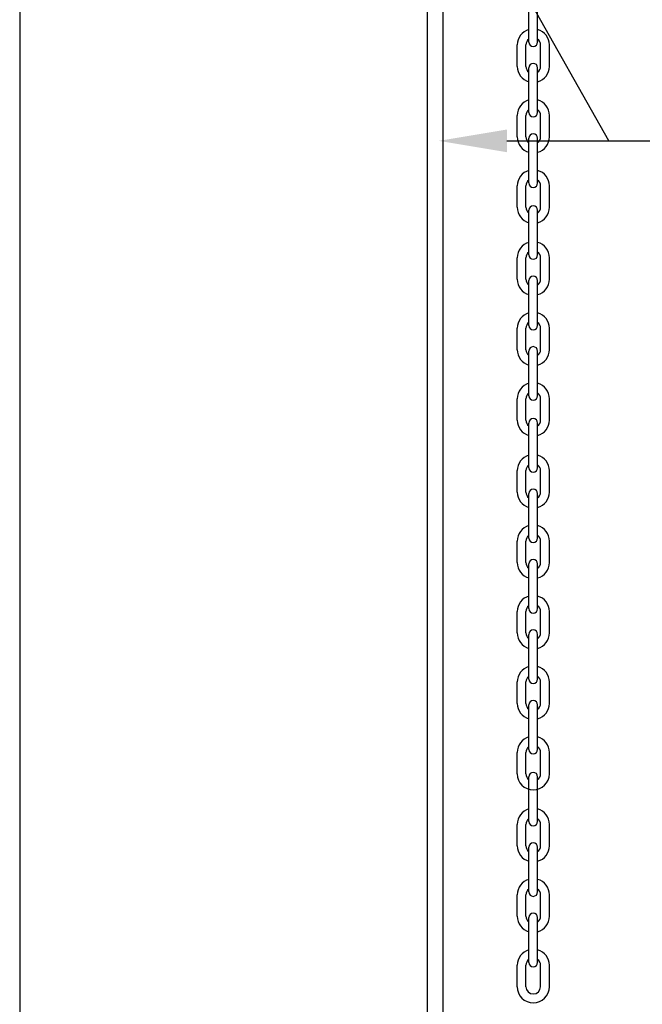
# Model space of a CAD drawing. Header units: inches. Extents: x 170 to 312, y 215 to 248.
# Tile 467 of 557: x 280.212 to 280.921, y 222.058 to 223.181. Entities that reach past the tile are written whole.
import ezdxf

# ---------------------------------------------------------------- set-up
doc = ezdxf.new("R2010")
doc.units = ezdxf.units.IN
doc.header["$LTSCALE"] = 0.25
doc.header["$MEASUREMENT"] = 0
doc.layers.add('ANNOTATIONS', color=1, linetype='Continuous')
doc.layers.add('STANDARD MOTOR RH', color=7, linetype='Continuous')
doc.styles.add('ROMANS', font='Romans', dxfattribs={"height": 0.09375})
doc.styles.get("Standard").update_dxf_attribs({"font": 'romans.shx'})
doc.dimstyles.get("Standard").update_dxf_attribs({"dimscale": 60, "dimtxt": 0.0833, "dimasz": 0.0833, "dimexe": 0.0833, "dimexo": 0.04, "dimgap": 0.09, "dimtad": 0, "dimtih": 1, "dimtoh": 1, "dimdec": 4, "dimzin": 1, "dimdsep": 46, "dimlunit": 4, "dimtxsty": 'Standard', "dimcen": 0.09, "dimclrt": 150, "dimadec": 4, "dimazin": 2, "dimtfac": 1, "dimtdec": 0, "dimtofl": 0, "dimtmove": 0, "dimatfit": 3, "dimfxl": 1, "dimtolj": 1, "dimtzin": 0, "dimlwd": -1, "dimlwe": -1, "dimarcsym": 1})

msp = doc.modelspace()

# ---------------------------------------------------------------- linework, layer by layer
at = {"layer": 'ANNOTATIONS'}
msp.add_line((280.76718, 223.04261), (280.99922, 223.04261), dxfattribs=at)
msp.add_solid([(280.76718, 223.02967), (280.76718, 223.05556), (280.68951, 223.04261)], dxfattribs=at)
at = {"layer": 'STANDARD MOTOR RH'}
for p, q in [((280.21207, 223.70033), (280.21207, 220.41511)), ((280.67632, 223.69636), (280.67632, 220.41511)), ((280.6942, 223.69636), (280.6942, 220.41511)), ((280.79224, 223.15528), (280.79224, 223.20631)), ((280.80225, 223.15528), (280.80225, 223.20631)), ((280.77893, 223.12756), (280.77893, 223.15198)), ((280.78894, 223.12756), (280.78894, 223.15198)), ((280.80555, 223.12756), (280.80555, 223.15198)), ((280.81556, 223.12756), (280.81556, 223.15198)), ((280.79224, 223.07494), (280.79224, 223.12597)), ((280.80225, 223.07494), (280.80225, 223.12597)), ((280.77893, 223.04722), (280.77893, 223.07164)), ((280.78894, 223.04722), (280.78894, 223.07164)), ((280.80555, 223.04722), (280.80555, 223.07164)), ((280.81556, 223.04722), (280.81556, 223.07164)), ((280.79224, 222.9946), (280.79224, 223.04563)), ((280.80225, 222.9946), (280.80225, 223.04563)), ((280.77893, 222.96688), (280.77893, 222.9913)), ((280.78894, 222.96688), (280.78894, 222.9913)), ((280.80555, 222.96688), (280.80555, 222.9913)), ((280.81556, 222.96688), (280.81556, 222.9913)), ((280.79224, 222.91255), (280.79224, 222.96359)), ((280.80225, 222.91255), (280.80225, 222.96359)), ((280.77893, 222.88483), (280.77893, 222.90925)), ((280.78894, 222.88483), (280.78894, 222.90925)), ((280.80555, 222.88483), (280.80555, 222.90925)), ((280.81556, 222.88483), (280.81556, 222.90925)), ((280.79224, 222.83221), (280.79224, 222.88325)), ((280.80225, 222.83221), (280.80225, 222.88325)), ((280.77893, 222.80449), (280.77893, 222.82891)), ((280.78894, 222.80449), (280.78894, 222.82891)), ((280.80555, 222.80449), (280.80555, 222.82891)), ((280.81556, 222.80449), (280.81556, 222.82891)), ((280.79224, 222.75187), (280.79224, 222.80291)), ((280.80225, 222.75187), (280.80225, 222.80291)), ((280.77893, 222.72416), (280.77893, 222.74857)), ((280.78894, 222.72416), (280.78894, 222.74857)), ((280.80555, 222.72416), (280.80555, 222.74857)), ((280.81556, 222.72416), (280.81556, 222.74857)), ((280.79224, 222.66982), (280.79224, 222.72086)), ((280.80225, 222.66982), (280.80225, 222.72086)), ((280.77893, 222.64211), (280.77893, 222.66653)), ((280.78894, 222.64211), (280.78894, 222.66653)), ((280.80555, 222.64211), (280.80555, 222.66653)), ((280.81556, 222.64211), (280.81556, 222.66653)), ((280.79224, 222.58948), (280.79224, 222.64052)), ((280.80225, 222.58948), (280.80225, 222.64052)), ((280.77893, 222.56177), (280.77893, 222.58619)), ((280.78894, 222.56177), (280.78894, 222.58619)), ((280.80555, 222.56177), (280.80555, 222.58619)), ((280.81556, 222.56177), (280.81556, 222.58619)), ((280.79224, 222.50914), (280.79224, 222.56018)), ((280.80225, 222.50914), (280.80225, 222.56018)), ((280.77893, 222.48143), (280.77893, 222.50585)), ((280.78894, 222.48143), (280.78894, 222.50585)), ((280.80555, 222.48143), (280.80555, 222.50585)), ((280.81556, 222.48143), (280.81556, 222.50585)), ((280.79224, 222.4288), (280.79224, 222.47984)), ((280.80225, 222.4288), (280.80225, 222.47984)), ((280.77893, 222.40109), (280.77893, 222.42551)), ((280.78894, 222.40109), (280.78894, 222.42551)), ((280.80555, 222.40109), (280.80555, 222.42551)), ((280.81556, 222.40109), (280.81556, 222.42551)), ((280.79224, 222.34847), (280.79224, 222.3995)), ((280.80225, 222.34847), (280.80225, 222.3995)), ((280.77893, 222.32075), (280.77893, 222.34517)), ((280.78894, 222.32075), (280.78894, 222.34517)), ((280.80555, 222.32075), (280.80555, 222.34517)), ((280.81556, 222.32075), (280.81556, 222.34517)), ((280.79224, 222.26642), (280.79224, 222.31745)), ((280.80225, 222.26642), (280.80225, 222.31745)), ((280.77893, 222.2387), (280.77893, 222.26312)), ((280.78894, 222.2387), (280.78894, 222.26312)), ((280.80555, 222.2387), (280.80555, 222.26312)), ((280.81556, 222.2387), (280.81556, 222.26312)), ((280.79224, 222.18608), (280.79224, 222.23711)), ((280.80225, 222.18608), (280.80225, 222.23711)), ((280.77893, 222.15836), (280.77893, 222.18278)), ((280.78894, 222.15836), (280.78894, 222.18278)), ((280.80555, 222.15836), (280.80555, 222.18278)), ((280.81556, 222.15836), (280.81556, 222.18278)), ((280.79224, 222.10574), (280.79224, 222.15677)), ((280.80225, 222.10574), (280.80225, 222.15677)), ((280.77893, 222.07802), (280.77893, 222.10244)), ((280.78894, 222.07802), (280.78894, 222.10244)), ((280.80555, 222.07802), (280.80555, 222.10244)), ((280.81556, 222.07802), (280.81556, 222.10244))]:
    msp.add_line(p, q, dxfattribs=at)
for centre, radius, start, end in [((280.79725, 223.15198), 0.01831, 105.86272, 180), ((280.79725, 223.15198), 0.01831, 0, 74.13728), ((280.79725, 223.15198), 0.0083, 127.08084, 180), ((280.79725, 223.15528), 0.00501, 180, 0), ((280.79725, 223.15198), 0.0083, 0, 52.91916), ((280.79725, 223.12756), 0.01831, 180, 254.13728), ((280.79725, 223.12756), 0.0083, 180, 232.91916), ((280.79725, 223.12597), 0.00501, 0, 180), ((280.79725, 223.12756), 0.01831, 285.86272, 0), ((280.79725, 223.12756), 0.0083, 307.08084, 0), ((280.79725, 223.07164), 0.01831, 105.86272, 180), ((280.79725, 223.07164), 0.01831, 0, 74.13728), ((280.79725, 223.07164), 0.0083, 127.08084, 180), ((280.79725, 223.07164), 0.0083, 0, 52.91916), ((280.79725, 223.07494), 0.00501, 180, 0), ((280.79725, 223.04722), 0.01831, 180, 254.13728), ((280.79725, 223.04722), 0.0083, 180, 232.91916), ((280.79725, 223.04563), 0.00501, 0, 180), ((280.79725, 223.04722), 0.01831, 285.86272, 0), ((280.79725, 223.04722), 0.0083, 307.08084, 0), ((280.79725, 222.9913), 0.01831, 105.86272, 180), ((280.79725, 222.9913), 0.01831, 0, 74.13728), ((280.79725, 222.9913), 0.0083, 127.08084, 180), ((280.79725, 222.9913), 0.0083, 0, 52.91916), ((280.79725, 222.9946), 0.00501, 180, 0), ((280.79725, 222.96688), 0.01831, 180, 254.13728), ((280.79725, 222.96688), 0.0083, 180, 232.91916), ((280.79725, 222.96359), 0.00501, 0, 180), ((280.79725, 222.96688), 0.01831, 285.86272, 0), ((280.79725, 222.96688), 0.0083, 307.08084, 0), ((280.79725, 222.90925), 0.01831, 105.86272, 180), ((280.79725, 222.90925), 0.01831, 0, 74.13728), ((280.79725, 222.90925), 0.0083, 127.08084, 180), ((280.79725, 222.91255), 0.00501, 180, 0), ((280.79725, 222.90925), 0.0083, 0, 52.91916), ((280.79725, 222.88325), 0.00501, 0, 180), ((280.79725, 222.88483), 0.01831, 180, 254.13728), ((280.79725, 222.88483), 0.0083, 180, 232.91916), ((280.79725, 222.88483), 0.01831, 285.86272, 0), ((280.79725, 222.88483), 0.0083, 307.08084, 0), ((280.79725, 222.82891), 0.01831, 105.86272, 180), ((280.79725, 222.82891), 0.01831, 0, 74.13728), ((280.79725, 222.82891), 0.0083, 127.08084, 180), ((280.79725, 222.83221), 0.00501, 180, 0), ((280.79725, 222.82891), 0.0083, 0, 52.91916), ((280.79725, 222.80291), 0.00501, 0, 180), ((280.79725, 222.80449), 0.01831, 180, 254.13728), ((280.79725, 222.80449), 0.0083, 180, 232.91916), ((280.79725, 222.80449), 0.01831, 285.86272, 0), ((280.79725, 222.80449), 0.0083, 307.08084, 0), ((280.79725, 222.74857), 0.01831, 105.86272, 180), ((280.79725, 222.74857), 0.01831, 0, 74.13728), ((280.79725, 222.74857), 0.0083, 127.08084, 180), ((280.79725, 222.75187), 0.00501, 180, 0), ((280.79725, 222.74857), 0.0083, 0, 52.91916), ((280.79725, 222.72416), 0.01831, 180, 254.13728), ((280.79725, 222.72416), 0.0083, 180, 232.91916), ((280.79725, 222.72086), 0.00501, 0, 180), ((280.79725, 222.72416), 0.01831, 285.86272, 0), ((280.79725, 222.72416), 0.0083, 307.08084, 0), ((280.79725, 222.66653), 0.01831, 105.86272, 180), ((280.79725, 222.66653), 0.01831, 0, 74.13728), ((280.79725, 222.66653), 0.0083, 127.08084, 180), ((280.79725, 222.66653), 0.0083, 0, 52.91916), ((280.79725, 222.66982), 0.00501, 180, 0), ((280.79725, 222.64211), 0.01831, 180, 254.13728), ((280.79725, 222.64211), 0.0083, 180, 232.91916), ((280.79725, 222.64052), 0.00501, 0, 180), ((280.79725, 222.64211), 0.01831, 285.86272, 0), ((280.79725, 222.64211), 0.0083, 307.08084, 0), ((280.79725, 222.58619), 0.01831, 105.86272, 180), ((280.79725, 222.58619), 0.01831, 0, 74.13728), ((280.79725, 222.58619), 0.0083, 127.08084, 180), ((280.79725, 222.58948), 0.00501, 180, 0), ((280.79725, 222.58619), 0.0083, 0, 52.91916), ((280.79725, 222.56177), 0.01831, 180, 254.13728), ((280.79725, 222.56177), 0.0083, 180, 232.91916), ((280.79725, 222.56018), 0.00501, 0, 180), ((280.79725, 222.56177), 0.01831, 285.86272, 0), ((280.79725, 222.56177), 0.0083, 307.08084, 0), ((280.79725, 222.50585), 0.01831, 105.86272, 180), ((280.79725, 222.50585), 0.01831, 0, 74.13728), ((280.79725, 222.50585), 0.0083, 127.08084, 180), ((280.79725, 222.50914), 0.00501, 180, 0), ((280.79725, 222.50585), 0.0083, 0, 52.91916), ((280.79725, 222.48143), 0.01831, 180, 254.13728), ((280.79725, 222.48143), 0.0083, 180, 232.91916), ((280.79725, 222.47984), 0.00501, 0, 180), ((280.79725, 222.48143), 0.01831, 285.86272, 0), ((280.79725, 222.48143), 0.0083, 307.08084, 0), ((280.79725, 222.42551), 0.01831, 105.86272, 180), ((280.79725, 222.42551), 0.01831, 0, 74.13728), ((280.79725, 222.42551), 0.0083, 127.08084, 180), ((280.79725, 222.4288), 0.00501, 180, 0), ((280.79725, 222.42551), 0.0083, 0, 52.91916), ((280.79725, 222.3995), 0.00501, 0, 180), ((280.79725, 222.40109), 0.01831, 180, 254.13728), ((280.79725, 222.40109), 0.0083, 180, 232.91916), ((280.79725, 222.40109), 0.01831, 285.86272, 0), ((280.79725, 222.40109), 0.0083, 307.08084, 0), ((280.79725, 222.34517), 0.01831, 105.86272, 180), ((280.79725, 222.34517), 0.01831, 0, 74.13728), ((280.79725, 222.34517), 0.0083, 127.08084, 180), ((280.79725, 222.34847), 0.00501, 180, 0), ((280.79725, 222.34517), 0.0083, 0, 52.91916), ((280.79725, 222.32075), 0.01831, 180, 0), ((280.79725, 222.32075), 0.0083, 180, 232.91916), ((280.79725, 222.31745), 0.00501, 0, 180), ((280.79725, 222.32075), 0.0083, 307.08084, 0), ((280.79725, 222.26312), 0.01831, 105.86272, 180), ((280.79725, 222.26312), 0.01831, 0, 74.13728), ((280.79725, 222.26312), 0.0083, 127.08084, 180), ((280.79725, 222.26312), 0.0083, 0, 52.91916), ((280.79725, 222.26642), 0.00501, 180, 0), ((280.79725, 222.2387), 0.01831, 180, 254.13728), ((280.79725, 222.2387), 0.0083, 180, 232.91916), ((280.79725, 222.23711), 0.00501, 0, 180), ((280.79725, 222.2387), 0.01831, 285.86272, 0), ((280.79725, 222.2387), 0.0083, 307.08084, 0), ((280.79725, 222.18278), 0.01831, 105.86272, 180), ((280.79725, 222.18278), 0.0083, 127.08084, 180), ((280.79725, 222.18278), 0.01831, 0, 74.13728), ((280.79725, 222.18278), 0.0083, 0, 52.91916), ((280.79725, 222.18608), 0.00501, 180, 0), ((280.79725, 222.15836), 0.01831, 180, 254.13728), ((280.79725, 222.15836), 0.0083, 180, 232.91916), ((280.79725, 222.15677), 0.00501, 0, 180), ((280.79725, 222.15836), 0.01831, 285.86272, 0), ((280.79725, 222.15836), 0.0083, 307.08084, 0), ((280.79725, 222.10244), 0.01831, 105.86272, 180), ((280.79725, 222.10244), 0.01831, 0, 74.13728), ((280.79725, 222.10244), 0.0083, 127.08084, 180), ((280.79725, 222.10574), 0.00501, 180, 0), ((280.79725, 222.10244), 0.0083, 0, 52.91916), ((280.79725, 222.07802), 0.01831, 180, 0), ((280.79725, 222.07802), 0.0083, 180, 0)]:
    msp.add_arc(centre, radius, start, end, dxfattribs=at)

# ---------------------------------------------------------------- leaders
at = {"layer": 'ANNOTATIONS', "has_arrowhead": 0}
msp.add_leader([(280.8832, 223.04261), (280.68025, 223.40353), (280.58445, 223.40353)], dimstyle='Standard', override={"dimtxt": 0.09375, "dimasz": 0.09375, "dimexe": 0.046875, "dimgap": 0.09, "dimtad": 0, "dimtih": 0, "dimtoh": 0, "dimtxsty": 'ROMANS'}, dxfattribs=at)

doc.saveas('drawing.dxf')
